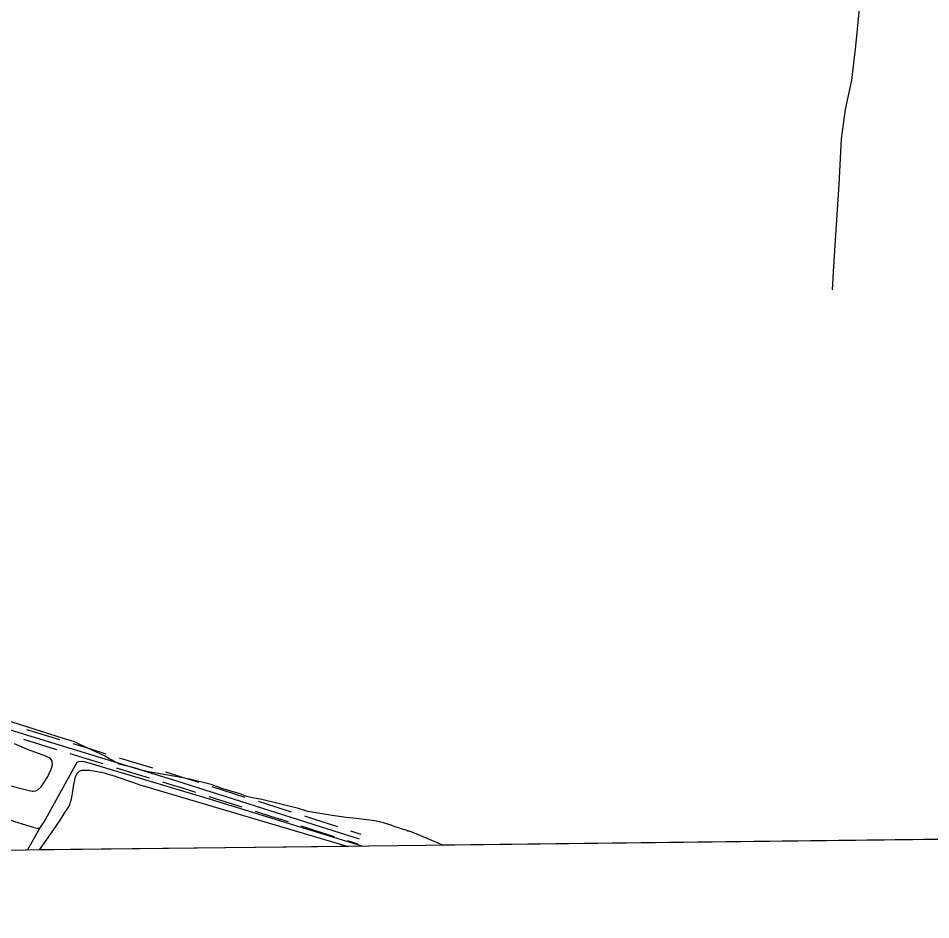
# Model space of a CAD drawing. Extents: x 3683613 to 3738215, y 469626 to 495384.
# Drawn here: x 3705097 to 3707730, y 475040 to 477641 of the extents above; entities that cross this region are included whole.
import ezdxf

# ---------------------------------------------------------------- set-up
doc = ezdxf.new("R2010")
doc.units = 0
for name, color, linetype in [('V-GRID-FRAM', 7, 'Continuous'), ('V-ROAD-CNTR', 7, 'Continuous'), ('V-SITE-VEGE', 7, 'Continuous'), ('V-TOPO-SHOR', 7, 'Continuous')]:
    doc.layers.add(name, color=color, linetype=linetype)

msp = doc.modelspace()

# ---------------------------------------------------------------- linework, layer by layer
at = {"layer": 'V-GRID-FRAM'}
msp.add_lwpolyline([(3687651.7, 493221.8), (3719350.3, 493590.7), (3719569.8, 475409.4), (3687855.3, 475040.3), (3687651.7, 493221.8)], dxfattribs=at)
at = {"layer": 'V-ROAD-CNTR'}
for points in [[(3703428.8, 476111), (3704123.6, 475888), (3704714.8, 475697.6), (3705550.6, 475442.2), (3705946.5, 475316.3), (3706080.4, 475273.4)], [(3705120.1, 475589.4), (3705215.7, 475560.2)], [(3705111.3, 475560.7), (3705206.9, 475531.5)], [(3705254, 475548.5), (3705301.8, 475533.9)], [(3705301.8, 475533.9), (3705349.6, 475519.3)], [(3705245.2, 475519.8), (3705293, 475505.2)], [(3705293, 475505.2), (3705340.8, 475490.6)], [(3705387.9, 475507.6), (3705483.5, 475478.4)], [(3705379.1, 475478.9), (3705474.7, 475449.7)], [(3705521.7, 475466.7), (3705555, 475456.5), (3705569.7, 475451.9)], [(3705569.7, 475451.9), (3705617.3, 475436.7)], [(3705513, 475438), (3705546.1, 475427.9), (3705560.6, 475423.3)], [(3705560.6, 475423.3), (3705608.2, 475408.1)], [(3705655.4, 475424.6), (3705750.7, 475394.3)], [(3705646.3, 475396), (3705741.6, 475365.7)], [(3705788.9, 475382.2), (3705836.5, 475367)], [(3705779.8, 475353.6), (3705827.4, 475338.4)], [(3705836.5, 475367), (3705884.1, 475351.9)], [(3705827.4, 475338.4), (3705875.1, 475323.3)], [(3705922.3, 475339.7), (3705951, 475330.6), (3706017.5, 475309.3)], [(3705913.2, 475311.1), (3705941.9, 475302), (3706008.4, 475280.7)], [(3706055.6, 475297), (3706085, 475287.6)], [(3706046.5, 475268.5), (3706075.8, 475259.1)]]:
    msp.add_lwpolyline(points, dxfattribs=at)
at = {"layer": 'V-SITE-VEGE'}
for p, q in [((3705226.9, 475563.2), (3704909.3, 475663.5)), ((3705259.1, 475553.4), (3705226.9, 475563.2)), ((3705272.6, 475547), (3705259.1, 475553.4)), ((3705347, 475511.9), (3705272.6, 475547)), ((3705360.5, 475503.9), (3705347, 475511.9)), ((3705367.3, 475500.7), (3705360.5, 475503.9)), ((3705387.6, 475489.4), (3705367.3, 475500.7)), ((3705434.7, 475477.1), (3705387.6, 475489.4)), ((3705261.2, 475449.2), (3705262.9, 475454.1)), ((3705262.9, 475454.1), (3705263.9, 475456.4)), ((3705263.9, 475456.4), (3705265, 475458.7)), ((3705265, 475458.7), (3705266.3, 475460.9)), ((3705266.3, 475460.9), (3705267.7, 475463)), ((3705267.7, 475463), (3705269.3, 475464.9)), ((3705269.3, 475464.9), (3705271, 475466.8)), ((3705271, 475466.8), (3705273, 475468.4)), ((3705273, 475468.4), (3705275.2, 475469.8)), ((3705275.2, 475469.8), (3705277.7, 475470.9)), ((3705277.7, 475470.9), (3705280.5, 475471.7)), ((3705280.5, 475471.7), (3705283.7, 475472.2)), ((3705283.7, 475472.2), (3705285.4, 475472.2)), ((3705285.4, 475472.2), (3705293.6, 475472.1)), ((3705293.6, 475472.1), (3705301.9, 475471.5)), ((3705301.9, 475471.5), (3705307.4, 475470.9)), ((3705307.4, 475470.9), (3705314.8, 475469.9)), ((3705314.8, 475469.9), (3705324.7, 475468.2)), ((3705324.7, 475468.2), (3705330.3, 475467.1)), ((3705330.3, 475467.1), (3705336.8, 475465.6)), ((3705336.8, 475465.6), (3705344.3, 475463.8)), ((3705344.3, 475463.8), (3705352.8, 475461.4)), ((3705352.8, 475461.4), (3705362.5, 475458.5)), ((3705362.5, 475458.5), (3705373.7, 475455)), ((3705373.7, 475455), (3705386.5, 475450.7)), ((3705454.9, 475470.9), (3705434.7, 475477.1)), ((3705478.4, 475466.4), (3705454.9, 475470.9)), ((3705572.3, 475450.1), (3705478.4, 475466.4)), ((3705251.8, 475399.1), (3705256.7, 475430.1)), ((3705256.7, 475430.1), (3705258.6, 475439.4)), ((3705258.6, 475439.4), (3705259.7, 475444.3)), ((3705259.7, 475444.3), (3705261.2, 475449.2)), ((3705386.5, 475450.7), (3705420.5, 475438.6)), ((3705420.5, 475438.6), (3705439.9, 475431.9)), ((3705439.9, 475431.9), (3705450.2, 475428.5)), ((3705450.2, 475428.5), (3705461.1, 475425.2)), ((3705590.8, 475445.5), (3705572.3, 475450.1)), ((3705653, 475430.2), (3705590.8, 475445.5)), ((3705686.7, 475417.6), (3705653, 475430.2)), ((3705249.9, 475389.5), (3705251.8, 475399.1)), ((3705461.1, 475425.2), (3706048.5, 475252)), ((3705737.2, 475403.7), (3705686.7, 475417.6)), ((3705755.8, 475395.7), (3705737.2, 475403.7)), ((3705244, 475370), (3705245.1, 475372.7)), ((3705245.1, 475372.7), (3705246.5, 475376.6)), ((3705246.5, 475376.6), (3705248.1, 475381.9)), ((3705248.1, 475381.9), (3705249.9, 475389.5)), ((3705775.9, 475391.2), (3705755.8, 475395.7)), ((3705796, 475388.3), (3705775.9, 475391.2)), ((3705905.3, 475360.7), (3705796, 475388.3)), ((3705228.4, 475344.5), (3705240, 475362.4)), ((3705240, 475362.4), (3705242.1, 475366.1)), ((3705242.1, 475366.1), (3705244, 475370)), ((3705932.2, 475352.9), (3705905.3, 475360.7)), ((3706002.7, 475341.1), (3705932.2, 475352.9)), ((3705196.2, 475296.5), (3705217.3, 475327.7)), ((3705217.3, 475327.7), (3705228.4, 475344.5)), ((3706042.9, 475335.3), (3706002.7, 475341.1)), ((3706071.4, 475332.7), (3706042.9, 475335.3)), ((3706125.1, 475325.5), (3706071.4, 475332.7)), ((3706150.3, 475319.4), (3706125.1, 475325.5)), ((3705177.3, 475269.3), (3705196.2, 475296.5)), ((3706172.1, 475313.2), (3706150.3, 475319.4)), ((3706183.9, 475308.4), (3706172.1, 475313.2)), ((3706217.6, 475297.5), (3706183.9, 475308.4)), ((3706221, 475295.9), (3706217.6, 475297.5)), ((3706226, 475296), (3706221, 475295.9)), ((3706251.3, 475284.9), (3706226, 475296)), ((3711279.7, 475312.9), (3706321.7, 475255.2)), ((3705158.1, 475241.7), (3705177.3, 475269.3)), ((3706321.7, 475255.2), (3706251.3, 475284.9)), ((3706048.5, 475252), (3705158.1, 475241.7))]:
    msp.add_line(p, q, dxfattribs=at)
at = {"layer": 'V-TOPO-SHOR'}
msp.add_line((3705123.4, 475241.2), (3705158.5, 475304.1), dxfattribs=at)
for points in [[(3707445.7, 476857), (3707449.9, 476925.4), (3707457.9, 477044.6), (3707465.4, 477161.3), (3707472, 477292.4), (3707484.1, 477377.1), (3707501.6, 477461.5), (3707513, 477559.9), (3707524.3, 477667.6), (3707546, 477815.6), (3707556.2, 477888.1), (3707570.9, 478013), (3707580.9, 478129.3), (3707583.2, 478227.4), (3707582.1, 478248), (3707577.6, 478306.6), (3707568.9, 478363), (3707566.8, 478388.5), (3707566, 478417.5)], [(3705064.1, 475429.7), (3705124.2, 475413.6), (3705136.5, 475411.1), (3705139.7, 475411.5), (3705147.7, 475412.6), (3705154.1, 475415.8), (3705162.5, 475423.3), (3705181.9, 475453), (3705191.7, 475474.8), (3705195.8, 475487.1), (3705194.7, 475497.5), (3705190, 475505.1), (3705176.5, 475512), (3705122.9, 475531.2), (3705085.9, 475547.5)], [(3705061.1, 475331.2), (3705142.2, 475306.6), (3705150.9, 475304.1), (3705158.5, 475304.1), (3705171.8, 475322.3), (3705266.3, 475494.8), (3705271.5, 475496.4), (3705281.8, 475497.5), (3705300.1, 475493), (3705647.2, 475389), (3705878.2, 475317.9)], [(3705878.2, 475317.9), (3706090.5, 475252.5)]]:
    msp.add_lwpolyline(points, dxfattribs=at)

doc.saveas('drawing.dxf')
